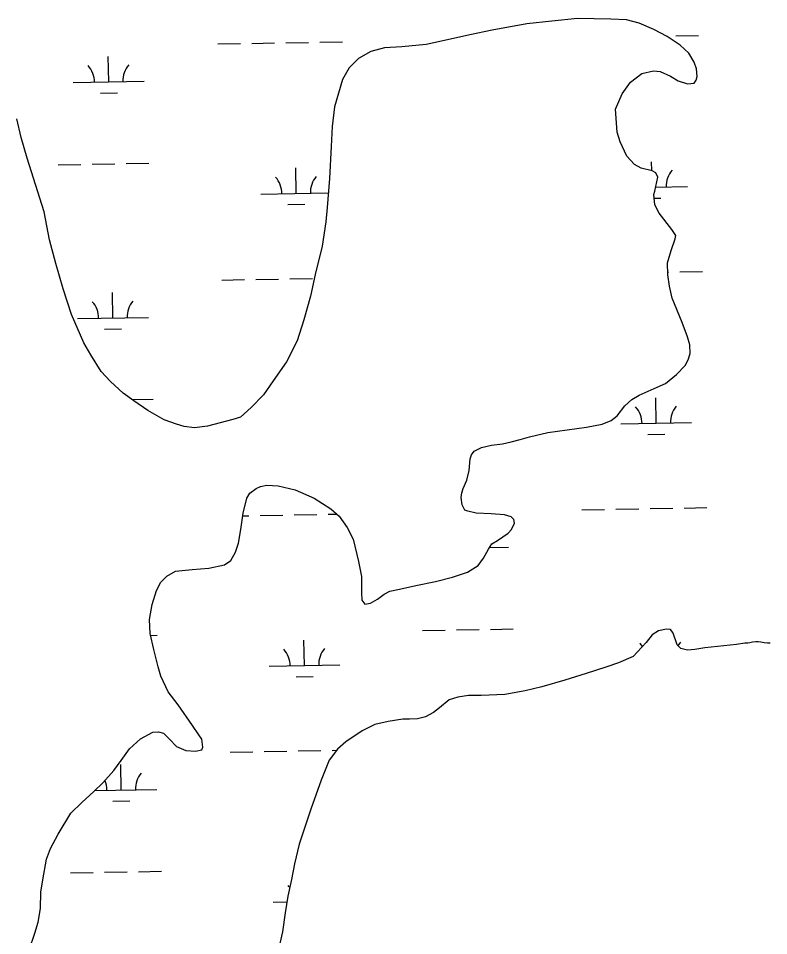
# Model space of a CAD drawing. Extents: x 3903937 to 3942190, y 260677 to 286651.
# Drawn here: x 3917570 to 3918627, y 269517 to 270809 of the extents above; entities that cross this region are included whole.
import ezdxf

# ---------------------------------------------------------------- set-up
doc = ezdxf.new("R2010")
doc.units = 0
doc.layers.add('V-GRID-MAJR', color=7, linetype='Continuous')
doc.layers.add('V-WETL-SWMP', color=7, linetype='Continuous')

msp = doc.modelspace()

# ---------------------------------------------------------------- linework, layer by layer
at = {"layer": 'V-GRID-MAJR'}
msp.add_spline([(3918836.6, 266203.3), (3918730.8, 272260.2), (3918625, 278320.1), (3918519.3, 284380.1), (3918519.2, 284383.1)], degree=3, dxfattribs=at)
at = {"layer": 'V-WETL-SWMP'}
for p, q in [((3918321.6, 270805.2), (3918286.5, 270801.4)), ((3918357.8, 270809.2), (3918321.6, 270805.2)), ((3918405, 270808), (3918357.8, 270809.2)), ((3918426.9, 270807.2), (3918405, 270808)), ((3918444.7, 270802.5), (3918426.9, 270807.2)), ((3918237.8, 270792.7), (3918206.2, 270785.8)), ((3918286.5, 270801.4), (3918237.8, 270792.7)), ((3918465.4, 270793.4), (3918444.7, 270802.5)), ((3918484.5, 270783.6), (3918465.4, 270793.4)), ((3918166.1, 270777), (3918144.7, 270772.2)), ((3918206.2, 270785.8), (3918166.1, 270777)), ((3918502.8, 270771.5), (3918484.5, 270783.6)), ((3918496.5, 270784.4), (3918528.5, 270785)), ((3917850.7, 270773.1), (3917882.7, 270773.6)), ((3917898.7, 270773.9), (3917930.7, 270774.5)), ((3917946.7, 270774.8), (3917978.7, 270775.3)), ((3917994.7, 270775.6), (3918026.7, 270776.2)), ((3918085.9, 270767.5), (3918066.5, 270762.4)), ((3918110.2, 270769), (3918085.9, 270767.5)), ((3918144.7, 270772.2), (3918110.2, 270769)), ((3918515, 270760.2), (3918502.8, 270771.5)), ((3917697, 270719.6), (3917696.4, 270755.6)), ((3918049.3, 270752.8), (3918036, 270739.7)), ((3918066.5, 270762.4), (3918049.3, 270752.8)), ((3918522.5, 270747.3), (3918515, 270760.2)), ((3918036, 270739.7), (3918026.6, 270722.9)), ((3918525.6, 270738), (3918522.5, 270747.3)), ((3918526.5, 270727.4), (3918525.6, 270738)), ((3918432.5, 270719.3), (3918448.5, 270731.6)), ((3918448.5, 270731.6), (3918465.1, 270735.5)), ((3918465.1, 270735.5), (3918474.4, 270734.5)), ((3918474.4, 270734.5), (3918489.2, 270727.9)), ((3918489.2, 270727.9), (3918500, 270721.2)), ((3918525.3, 270722.2), (3918526.5, 270727.4)), ((3917647, 270718.7), (3917747, 270720.5)), ((3918026.6, 270722.9), (3918015.4, 270684.6)), ((3918420.8, 270702.9), (3918432.5, 270719.3)), ((3918500, 270721.2), (3918513, 270716.8)), ((3918513, 270716.8), (3918522.3, 270718.1)), ((3918522.3, 270718.1), (3918525.3, 270722.2)), ((3917685.3, 270704), (3917709.3, 270704.4)), ((3918411.6, 270681.4), (3918420.8, 270702.9)), ((3918015.4, 270684.6), (3918011.9, 270656.6)), ((3918413.8, 270648.8), (3918411.6, 270681.4)), ((3917573.4, 270641.4), (3917567.4, 270667.7)), ((3918011.9, 270656.6), (3918010.6, 270628.6)), ((3918418.3, 270635), (3918413.8, 270648.8)), ((3917582.2, 270612.2), (3917573.4, 270641.4)), ((3918427.5, 270614.8), (3918418.3, 270635)), ((3918010.6, 270628.6), (3918008.1, 270583.5)), ((3917605.8, 270536.8), (3917582.2, 270612.2)), ((3918438.5, 270603.3), (3918427.5, 270614.8)), ((3917625.6, 270602.9), (3917657.6, 270603.5)), ((3917673.6, 270603.8), (3917705.6, 270604.3)), ((3917721.6, 270604.6), (3917753.6, 270605.2)), ((3917961.3, 270562.4), (3917960.6, 270598.4)), ((3918447.6, 270597.9), (3918438.5, 270603.3)), ((3918463, 270594.5), (3918447.6, 270597.9)), ((3918462.7, 270594.6), (3918462.4, 270607.2)), ((3918008.1, 270583.5), (3918004.8, 270542.7)), ((3918468.5, 270591.3), (3918463, 270594.5)), ((3918467, 270565.9), (3918471.2, 270585.6)), ((3918471.2, 270585.6), (3918468.5, 270591.3)), ((3918468.2, 270571.3), (3918513.1, 270572.1)), ((3917911.3, 270561.5), (3918006.4, 270563.2)), ((3918465.4, 270560.9), (3918467, 270565.9)), ((3918467.1, 270546.3), (3918465.4, 270560.9)), ((3917949.5, 270546.7), (3917973.5, 270547.2)), ((3918466, 270555.8), (3918475.4, 270556)), ((3918473, 270534.8), (3918467.1, 270546.3)), ((3917613.7, 270497.3), (3917605.8, 270536.8)), ((3918004.8, 270542.7), (3918003.3, 270522.3)), ((3918491.1, 270511.6), (3918473, 270534.8)), ((3918003.3, 270522.3), (3917998, 270488.4)), ((3918496.4, 270503.3), (3918491.1, 270511.6)), ((3917622.3, 270463.7), (3917613.7, 270497.3)), ((3918490, 270482), (3918495.6, 270498.4)), ((3918495.6, 270498.4), (3918496.4, 270503.3)), ((3917998, 270488.4), (3917988.2, 270448.1)), ((3918484.9, 270464.5), (3918490, 270482)), ((3917632.6, 270428.1), (3917622.3, 270463.7)), ((3918485.3, 270447.7), (3918484.9, 270464.5)), ((3917856.5, 270440.4), (3917888.5, 270441)), ((3917904.5, 270441.3), (3917936.5, 270441.9)), ((3917952.5, 270442.1), (3917984.5, 270442.7)), ((3917988.2, 270448.1), (3917981.3, 270417.6)), ((3918485.2, 270451.5), (3918486.3, 270451.5)), ((3918487.6, 270431.7), (3918485.3, 270447.7)), ((3918502.3, 270451.8), (3918534.3, 270452.4)), ((3917644.7, 270391.7), (3917632.6, 270428.1)), ((3918491.3, 270414.9), (3918487.6, 270431.7)), ((3917702.9, 270387), (3917702.2, 270423)), ((3917981.3, 270417.6), (3917972.1, 270384.2)), ((3918505.3, 270380.4), (3918491.3, 270414.9)), ((3917661.7, 270351.9), (3917644.7, 270391.7)), ((3917652.9, 270386.1), (3917752.9, 270387.9)), ((3917972.1, 270384.2), (3917962.7, 270354.8)), ((3918513, 270360.5), (3918505.3, 270380.4)), ((3917691.1, 270371.3), (3917715.1, 270371.8)), ((3917671.7, 270334.9), (3917661.7, 270351.9)), ((3917962.7, 270354.8), (3917947.6, 270325.3)), ((3918516.3, 270349), (3918513, 270360.5)), ((3918516.6, 270337.1), (3918516.3, 270349)), ((3917686.2, 270311.5), (3917671.7, 270334.9)), ((3917947.6, 270325.3), (3917928.9, 270298.3)), ((3918509.6, 270320), (3918514, 270327.9)), ((3918514, 270327.9), (3918516.6, 270337.1)), ((3917699.4, 270297.7), (3917686.2, 270311.5)), ((3918497.5, 270307.2), (3918509.6, 270320)), ((3918482.1, 270294.8), (3918497.5, 270307.2)), ((3917717.5, 270281.2), (3917699.4, 270297.7)), ((3917928.9, 270298.3), (3917915.4, 270278.8)), ((3918444.9, 270278), (3918466.2, 270287.4)), ((3918466.2, 270287.4), (3918482.1, 270294.8)), ((3917732.3, 270270.3), (3917717.5, 270281.2)), ((3917915.4, 270278.8), (3917897.7, 270260.9)), ((3918434.4, 270272.1), (3918444.9, 270278)), ((3918468.9, 270238.6), (3918468.3, 270274.6)), ((3917729.9, 270272), (3917759.5, 270272.5)), ((3917752.2, 270256.4), (3917732.3, 270270.3)), ((3917897.7, 270260.9), (3917882.7, 270247.1)), ((3918413.9, 270248.9), (3918424.5, 270263.1)), ((3918424.5, 270263.1), (3918434.4, 270272.1)), ((3917775, 270243.6), (3917752.2, 270256.4)), ((3917882.7, 270247.1), (3917872.2, 270244)), ((3918405.6, 270242.6), (3918413.9, 270248.9)), ((3917792.4, 270237.4), (3917775, 270243.6)), ((3917803.2, 270234), (3917792.4, 270237.4)), ((3917818, 270232.4), (3917803.2, 270234)), ((3917836.2, 270234.5), (3917818, 270232.4)), ((3917872.2, 270244), (3917836.2, 270234.5)), ((3918370.8, 270233.3), (3918392.8, 270237.5)), ((3918392.8, 270237.5), (3918405.6, 270242.6)), ((3918418.9, 270237.7), (3918518.9, 270239.5)), ((3918290.2, 270219.6), (3918316.1, 270225.6)), ((3918316.1, 270225.6), (3918370.8, 270233.3)), ((3918457.2, 270222.9), (3918481.2, 270223.4)), ((3918236.8, 270207.6), (3918252.4, 270209.7)), ((3918252.4, 270209.7), (3918264.5, 270212.4)), ((3918264.5, 270212.4), (3918276.9, 270215.9)), ((3918276.9, 270215.9), (3918290.2, 270219.6)), ((3918208.7, 270194), (3918212.3, 270199.4)), ((3918212.3, 270199.4), (3918222.6, 270204.7)), ((3918222.6, 270204.7), (3918236.8, 270207.6)), ((3918205.3, 270171.9), (3918206.7, 270188.7)), ((3918206.7, 270188.7), (3918208.7, 270194)), ((3918201.9, 270158.5), (3918205.3, 270171.9)), ((3918196.9, 270146.5), (3918201.9, 270158.5)), ((3917895.9, 270140.2), (3917904.8, 270146.9)), ((3917904.8, 270146.9), (3917911.1, 270149.6)), ((3917911.1, 270149.6), (3917920, 270151.6)), ((3917920, 270151.6), (3917935.8, 270150.5)), ((3917935.8, 270150.5), (3917960.1, 270144.9)), ((3917960.1, 270144.9), (3917986.5, 270133.1)), ((3918194.7, 270140.6), (3918196.9, 270146.5)), ((3917886.7, 270112), (3917891.5, 270133.1)), ((3917891.5, 270133.1), (3917895.9, 270140.2)), ((3917986.5, 270133.1), (3918010.1, 270118.2)), ((3918193.7, 270133.9), (3918194.7, 270140.6)), ((3918195.4, 270123.6), (3918193.7, 270133.9)), ((3918010.1, 270118.2), (3918021.9, 270107.7)), ((3918198.9, 270116.3), (3918195.4, 270123.6)), ((3918412.2, 270117.5), (3918444.2, 270118.1)), ((3918460.2, 270118.3), (3918492.2, 270118.9)), ((3918508.2, 270119.2), (3918540.2, 270119.8)), ((3917883.2, 270088.7), (3917886.7, 270112)), ((3917886.1, 270108.2), (3917894.4, 270108.4)), ((3917910.4, 270108.7), (3917942.4, 270109.2)), ((3917958.4, 270109.5), (3917990.4, 270110.1)), ((3918006.4, 270110.4), (3918018.7, 270110.6)), ((3918021.9, 270107.7), (3918033.3, 270091.9)), ((3918203.1, 270114.7), (3918198.9, 270116.3)), ((3918214.9, 270112.1), (3918203.1, 270114.7)), ((3918236, 270111.2), (3918214.9, 270112.1)), ((3918254.8, 270109.7), (3918236, 270111.2)), ((3918264.6, 270106.7), (3918254.8, 270109.7)), ((3918268.4, 270103.1), (3918264.6, 270106.7)), ((3918364.2, 270116.7), (3918396.2, 270117.2)), ((3918033.3, 270091.9), (3918041.5, 270075.2)), ((3918265, 270089.1), (3918269.2, 270097.8)), ((3918269.2, 270097.8), (3918268.4, 270103.1)), ((3917880.2, 270069.8), (3917883.2, 270088.7)), ((3918245.2, 270073.6), (3918260.4, 270083.8)), ((3918260.4, 270083.8), (3918265, 270089.1)), ((3917875.8, 270057), (3917880.2, 270069.8)), ((3918041.5, 270075.2), (3918049.1, 270043.8)), ((3918232.3, 270061.2), (3918237.2, 270068.5)), ((3918237.2, 270068.5), (3918245.2, 270073.6)), ((3917869, 270045), (3917875.8, 270057)), ((3918225.3, 270048.4), (3918232.3, 270061.2)), ((3918233.9, 270063.6), (3918260.5, 270064.1)), ((3917860.1, 270039.1), (3917869, 270045)), ((3918049.1, 270043.8), (3918053.2, 270022.5)), ((3918217.8, 270038), (3918225.3, 270048.4)), ((3917778.9, 270023), (3917791.3, 270030.1)), ((3917791.3, 270030.1), (3917795.9, 270030.8)), ((3917795.9, 270030.8), (3917814.8, 270032.7)), ((3917814.8, 270032.7), (3917838.2, 270034.4)), ((3917838.2, 270034.4), (3917860.1, 270039.1)), ((3918181.5, 270021.7), (3918202.7, 270029)), ((3918202.7, 270029), (3918217.8, 270038)), ((3917764.4, 270002.9), (3917770.3, 270014.9)), ((3917770.3, 270014.9), (3917778.9, 270023)), ((3918053.2, 270022.5), (3918053.5, 269999.8)), ((3918130.2, 270010.1), (3918157.6, 270015.5)), ((3918157.6, 270015.5), (3918181.5, 270021.7)), ((3917758.2, 269983), (3917764.4, 270002.9)), ((3918085.5, 269997.6), (3918093.2, 270002)), ((3918093.2, 270002), (3918107.2, 270004.9)), ((3918107.2, 270004.9), (3918130.2, 270010.1)), ((3918053.5, 269999.8), (3918054, 269989.1)), ((3918054, 269989.1), (3918058.2, 269983.9)), ((3918066.3, 269985.1), (3918076, 269990.6)), ((3918076, 269990.6), (3918085.5, 269997.6)), ((3917754.7, 269961.9), (3917758.2, 269983)), ((3918058.2, 269983.9), (3918066.3, 269985.1)), ((3917755.2, 269942.5), (3917754.7, 269961.9)), ((3917760.7, 269920), (3917755.2, 269942.5)), ((3917755.9, 269939.7), (3917765.3, 269939.9)), ((3918139.2, 269946.5), (3918171.2, 269947.1)), ((3918187.2, 269947.3), (3918219.2, 269947.9)), ((3918235.2, 269948.2), (3918267.2, 269948.7)), ((3918463.2, 269940.4), (3918454.9, 269929.6)), ((3918472.1, 269945.9), (3918463.2, 269940.4)), ((3918483.6, 269948.6), (3918472.1, 269945.9)), ((3918488.9, 269947.8), (3918483.6, 269948.6)), ((3918490.9, 269945.8), (3918488.9, 269947.8)), ((3918492.7, 269943), (3918490.9, 269945.8)), ((3918498.5, 269926.4), (3918492.7, 269943)), ((3917973, 269897.1), (3917972.3, 269933.1)), ((3918454.9, 269929.6), (3918436.5, 269910.1)), ((3918503.6, 269921.3), (3918498.5, 269926.4)), ((3918581.9, 269926.9), (3918537.4, 269922.1)), ((3918594.1, 269928.6), (3918581.9, 269926.9)), ((3918597.9, 269928.7), (3918594.1, 269928.6)), ((3918601, 269929.3), (3918597.9, 269928.7)), ((3918604.6, 269930.1), (3918601, 269929.3)), ((3918609.2, 269930.7), (3918604.6, 269930.1)), ((3918612.6, 269930.7), (3918609.2, 269930.7)), ((3918616.3, 269930), (3918612.6, 269930.7)), ((3918621.3, 269929.3), (3918616.3, 269930)), ((3918625.7, 269928.7), (3918621.3, 269929.3)), ((3918629.5, 269928.8), (3918625.7, 269928.7)), ((3917766.9, 269895.5), (3917760.7, 269920)), ((3918513.1, 269918.9), (3918503.6, 269921.3)), ((3918523.2, 269919.8), (3918513.1, 269918.9)), ((3918537.4, 269922.1), (3918523.2, 269919.8)), ((3917923, 269896.2), (3918023, 269898)), ((3918415.7, 269901.1), (3918397.9, 269894.8)), ((3918436.5, 269910.1), (3918415.7, 269901.1)), ((3918424.8, 269905.1), (3918424.9, 269905.1)), ((3917770.4, 269882.4), (3917766.9, 269895.5)), ((3918370, 269885.9), (3918340.1, 269876.7)), ((3918397.9, 269894.8), (3918370, 269885.9)), ((3917781, 269860.3), (3917770.4, 269882.4)), ((3917961.2, 269881.5), (3917985.2, 269881.9)), ((3918340.1, 269876.7), (3918307.7, 269867.2)), ((3917794.7, 269841.8), (3917781, 269860.3)), ((3918284, 269861.5), (3918255.5, 269856.3)), ((3918307.7, 269867.2), (3918284, 269861.5)), ((3918177.1, 269849), (3918163.6, 269837.7)), ((3918189.3, 269852.8), (3918177.1, 269849)), ((3918204.4, 269855.2), (3918189.3, 269852.8)), ((3918221.9, 269854.9), (3918204.4, 269855.2)), ((3918255.5, 269856.3), (3918221.9, 269854.9)), ((3917815.1, 269812.9), (3917794.7, 269841.8)), ((3918163.6, 269837.7), (3918154.9, 269830.9)), ((3918111.6, 269821.6), (3918091, 269818.5)), ((3918121.1, 269821.5), (3918111.6, 269821.6)), ((3918132.5, 269822.1), (3918121.1, 269821.5)), ((3918143.6, 269825), (3918132.5, 269822.1)), ((3918154.9, 269830.9), (3918143.6, 269825)), ((3917824, 269799.6), (3917815.1, 269812.9)), ((3918072.1, 269814), (3918054.1, 269805.4)), ((3918091, 269818.5), (3918072.1, 269814)), ((3917741.8, 269794.1), (3917759.2, 269803.1)), ((3917759.2, 269803.1), (3917767.3, 269803.6)), ((3917767.3, 269803.6), (3917774, 269802)), ((3917774, 269802), (3917782.7, 269793.5)), ((3917828.3, 269793.5), (3917824, 269799.6)), ((3918054.1, 269805.4), (3918031.3, 269789.9)), ((3917726.3, 269779.9), (3917741.8, 269794.1)), ((3917782.7, 269793.5), (3917792.7, 269783.2)), ((3917792.7, 269783.2), (3917805.7, 269777.4)), ((3917828.2, 269778.3), (3917829.8, 269782.2)), ((3917829.8, 269782.2), (3917828.3, 269793.5)), ((3918031.3, 269789.9), (3918019.4, 269779.5)), ((3917714.4, 269763.4), (3917726.3, 269779.9)), ((3917805.7, 269777.4), (3917819.5, 269776.6)), ((3917819.5, 269776.6), (3917828.2, 269778.3)), ((3917868.2, 269775.2), (3917900.2, 269775.8)), ((3917916.2, 269776), (3917948.2, 269776.6)), ((3917964.2, 269776.9), (3917996.2, 269777.4)), ((3918019.4, 269779.5), (3918007.9, 269763.7)), ((3918012.2, 269777.7), (3918018.2, 269777.8)), ((3917704.1, 269749.4), (3917714.4, 269763.4)), ((3917714.6, 269721.7), (3917713.9, 269757.7)), ((3918007.9, 269763.7), (3917996.3, 269735.5)), ((3917688.8, 269732.1), (3917704.1, 269749.4)), ((3917675.9, 269719.9), (3917688.8, 269732.1)), ((3917996.3, 269735.5), (3917981.9, 269694.9)), ((3917658.9, 269704.3), (3917675.9, 269719.9)), ((3917677.2, 269721.1), (3917764.6, 269722.6)), ((3917643.6, 269689.2), (3917658.9, 269704.3)), ((3917702.8, 269706.1), (3917726.8, 269706.5)), ((3917981.9, 269694.9), (3917965.3, 269645.4)), ((3917625.5, 269659.8), (3917643.6, 269689.2)), ((3917615.1, 269639.2), (3917625.5, 269659.8)), ((3917965.3, 269645.4), (3917958.9, 269618)), ((3917609.1, 269624.2), (3917615.1, 269639.2)), ((3917603.9, 269595.2), (3917609.1, 269624.2)), ((3917958.9, 269618), (3917954.5, 269595.7)), ((3917643.2, 269605), (3917675.2, 269605.6)), ((3917691.2, 269605.9), (3917723.2, 269606.4)), ((3917739.2, 269606.7), (3917771.2, 269607.3)), ((3917601.1, 269577.8), (3917603.9, 269595.2)), ((3917954.5, 269595.7), (3917949.6, 269572.2)), ((3917600.6, 269554.9), (3917601.1, 269577.8)), ((3917928.8, 269563.6), (3917948.3, 269564)), ((3917949.6, 269572.2), (3917946, 269548.9)), ((3917597.5, 269535.7), (3917600.6, 269554.9)), ((3917946, 269548.9), (3917941.9, 269522.1)), ((3917592.9, 269520), (3917597.5, 269535.7)), ((3917584.9, 269496.7), (3917592.9, 269520)), ((3917941.9, 269522.1), (3917934.5, 269488.9))]:
    msp.add_line(p, q, dxfattribs=at)
for centre, start, end in [((3917641.8, 270719.1), 0.2366, 41.7802), ((3917752.2, 270721.1), 140.2366, 181.7802), ((3917906, 270561.9), 0.2366, 41.7802), ((3918016.5, 270563.8), 140.2366, 181.7802), ((3918518.3, 270572.7), 140.2366, 181.7802), ((3917647.6, 270386.5), 0.2366, 41.7802), ((3917758.1, 270388.4), 140.2366, 181.7802), ((3918413.7, 270238.1), 0.2366, 41.7802), ((3918524.2, 270240), 140.2366, 181.7802), ((3918419.6, 269905.5), 31.6129, 41.7802), ((3918530, 269907.4), 140.2366, 149.4924), ((3917917.7, 269896.6), 0.2366, 41.7802), ((3918028.2, 269898.6), 140.2366, 181.7802), ((3917769.8, 269723.2), 140.2366, 181.7802), ((3917659.3, 269721.2), 0.2366, 23.5224), ((3917923.6, 269564), 35.7771, 41.7802)]:
    msp.add_arc(centre, 35.2, start, end, dxfattribs=at)

doc.saveas('drawing.dxf')
